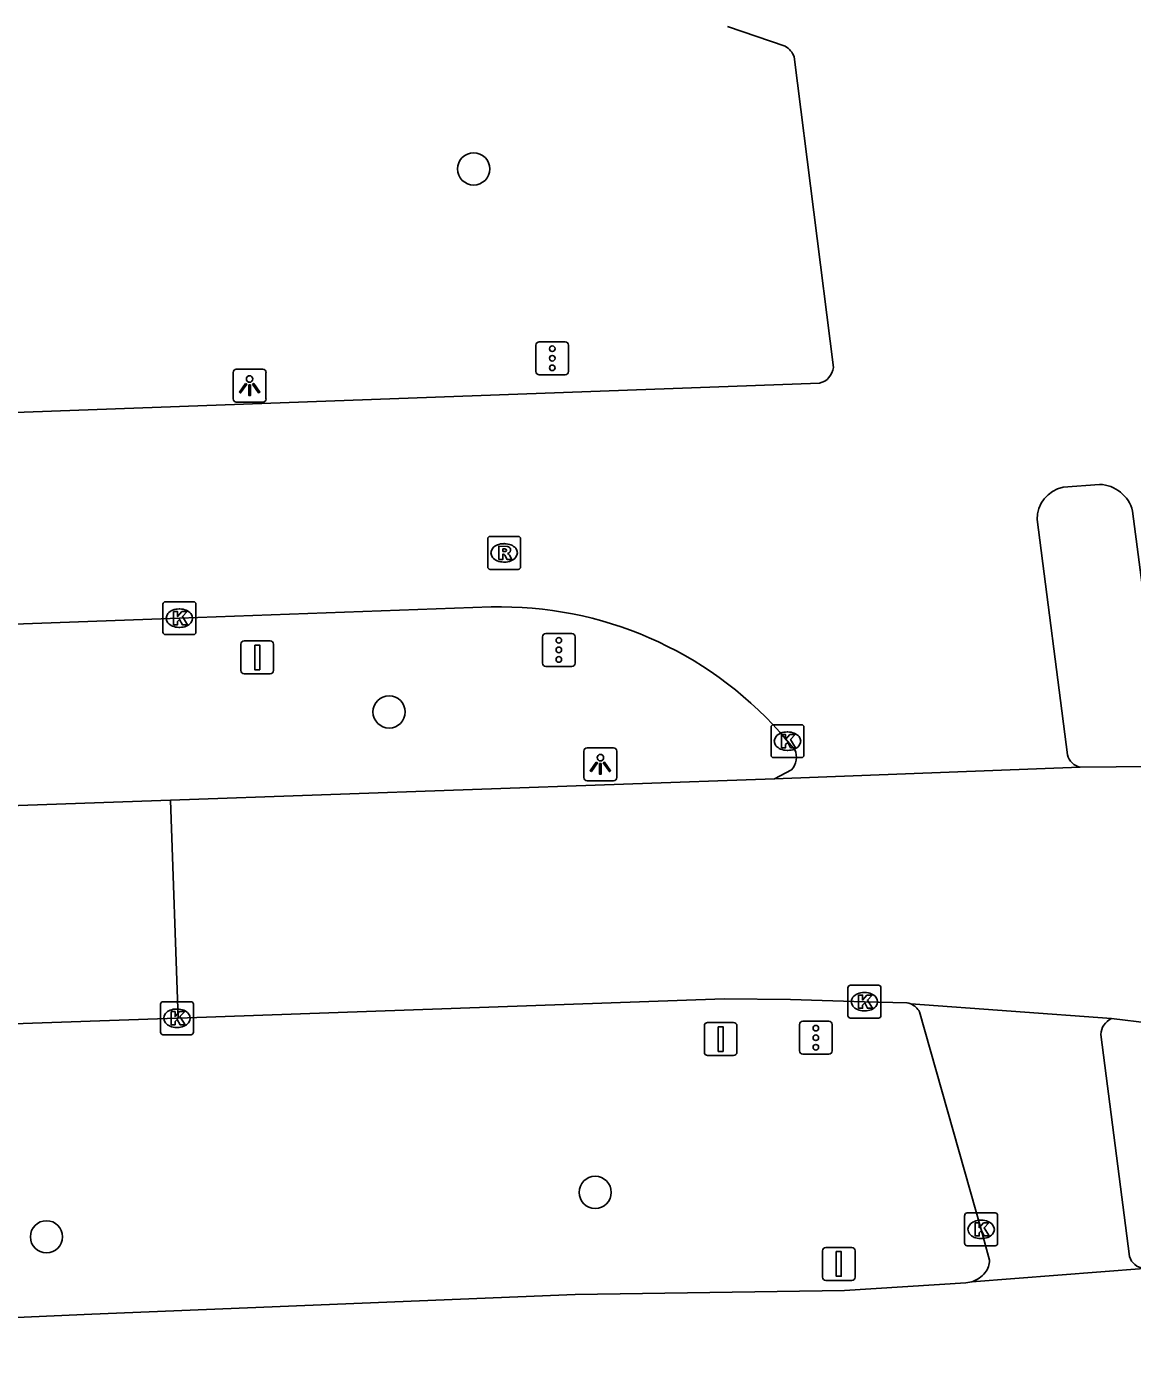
# Model space of a CAD drawing. Extents: x 160557 to 161245, y 385330 to 386505.
# Drawn here: x 161021.21 to 161054.82, y 386452.75 to 386492.88 of the extents above; entities that cross this region are included whole.
import ezdxf

# ---------------------------------------------------------------- set-up
doc = ezdxf.new("R2010")
doc.units = 0
for name, color, linetype in [('IMGEO_Boom', 7, 'Continuous'), ('IMGEO_Fietspad_gesloten', 7, 'Continuous'), ('IMGEO_Kolk', 7, 'Continuous'), ('IMGEO_Lichtpunt', 7, 'Continuous'), ('IMGEO_OVBaan_gesloten', 7, 'Continuous'), ('IMGEO_Rijbaan_regionaal_gesloten', 7, 'Continuous'), ('IMGEO_Rioolput', 7, 'Continuous'), ('IMGEO_Verkeersbordpaal', 7, 'Continuous'), ('IMGEO_Verkeersregelinstallatiepaal', 7, 'Continuous')]:
    doc.layers.add(name, color=color, linetype=linetype)

msp = doc.modelspace()

# ---------------------------------------------------------------- linework, layer by layer
at = {"layer": 'IMGEO_Boom'}
for centre in [(161034.796, 386488.554), (161032.226, 386472.059), (161038.49, 386457.466), (161021.815, 386456.116)]:
    msp.add_circle(centre, 0.489, dxfattribs=at)
at = {"layer": 'IMGEO_Fietspad_gesloten'}
msp.add_lwpolyline([(161049.93, 386454.753), (161049.751, 386454.718), (161046.066, 386454.487), (161037.876, 386454.363), (161023.192, 386453.766), (161010.141, 386453.189), (161001.902, 386452.907), (161001.724, 386452.901), (160998.445, 386452.751)], dxfattribs=at)
at = {"layer": 'IMGEO_Kolk'}
for p, q in [((161025.354, 386474.483), (161025.354, 386475.335)), ((161025.429, 386475.409), (161026.281, 386475.409)), ((161025.842, 386475.189), (161025.867, 386475.189)), ((161026.355, 386475.335), (161026.355, 386474.483)), ((161026.281, 386474.409), (161025.429, 386474.409)), ((161025.865, 386474.629), (161025.84, 386474.629)), ((161043.832, 386470.746), (161043.832, 386471.598)), ((161043.907, 386471.672), (161044.759, 386471.672)), ((161044.833, 386471.598), (161044.833, 386470.746)), ((161044.32, 386471.452), (161044.345, 386471.452)), ((161044.343, 386470.892), (161044.318, 386470.892)), ((161044.759, 386470.672), (161043.907, 386470.672)), ((161046.17, 386462.832), (161046.17, 386463.684)), ((161046.245, 386463.758), (161047.097, 386463.758)), ((161046.658, 386463.538), (161046.683, 386463.538)), ((161047.171, 386463.684), (161047.171, 386462.832)), ((161025.28, 386462.33), (161025.28, 386463.182)), ((161025.355, 386463.256), (161026.207, 386463.256)), ((161026.281, 386463.182), (161026.281, 386462.33)), ((161025.768, 386463.036), (161025.793, 386463.036)), ((161047.097, 386462.758), (161046.245, 386462.758)), ((161046.681, 386462.978), (161046.656, 386462.978)), ((161025.791, 386462.476), (161025.766, 386462.476)), ((161026.207, 386462.256), (161025.355, 386462.256)), ((161049.716, 386455.915), (161049.716, 386456.767)), ((161049.791, 386456.841), (161050.643, 386456.841)), ((161050.717, 386456.767), (161050.717, 386455.915)), ((161050.204, 386456.621), (161050.229, 386456.621)), ((161050.227, 386456.061), (161050.202, 386456.061)), ((161050.643, 386455.841), (161049.791, 386455.841))]:
    msp.add_line(p, q, dxfattribs=at)
for points in [[(161025.354, 386474.483), (161025.354, 386475.335)], [(161025.429, 386475.409), (161026.281, 386475.409)], [(161025.675, 386475.109), (161025.798, 386475.109), (161025.798, 386474.958), (161025.928, 386475.109), (161026.092, 386475.109), (161025.946, 386474.958), (161026.099, 386474.709), (161025.947, 386474.709), (161025.862, 386474.873), (161025.798, 386474.806), (161025.798, 386474.709), (161025.675, 386474.709), (161025.675, 386475.109)], [(161026.355, 386475.335), (161026.355, 386474.483)], [(161026.281, 386474.409), (161025.429, 386474.409)], [(161043.832, 386470.746), (161043.832, 386471.598)], [(161043.907, 386471.672), (161044.759, 386471.672)], [(161044.833, 386471.598), (161044.833, 386470.746)], [(161044.153, 386471.372), (161044.276, 386471.372), (161044.276, 386471.221), (161044.406, 386471.372), (161044.57, 386471.372), (161044.424, 386471.221), (161044.577, 386470.972), (161044.425, 386470.972), (161044.34, 386471.136), (161044.276, 386471.069), (161044.276, 386470.972), (161044.153, 386470.972), (161044.153, 386471.372)], [(161044.759, 386470.672), (161043.907, 386470.672)], [(161046.17, 386462.832), (161046.17, 386463.684)], [(161046.245, 386463.758), (161047.097, 386463.758)], [(161047.171, 386463.684), (161047.171, 386462.832)], [(161025.28, 386462.33), (161025.28, 386463.182)], [(161025.355, 386463.256), (161026.207, 386463.256)], [(161026.281, 386463.182), (161026.281, 386462.33)], [(161046.491, 386463.458), (161046.614, 386463.458), (161046.614, 386463.307), (161046.744, 386463.458), (161046.908, 386463.458), (161046.762, 386463.307), (161046.915, 386463.058), (161046.763, 386463.058), (161046.678, 386463.222), (161046.614, 386463.155), (161046.614, 386463.058), (161046.491, 386463.058), (161046.491, 386463.458)], [(161025.601, 386462.956), (161025.724, 386462.956), (161025.724, 386462.805), (161025.854, 386462.956), (161026.018, 386462.956), (161025.872, 386462.805), (161026.025, 386462.556), (161025.873, 386462.556), (161025.788, 386462.72), (161025.724, 386462.653), (161025.724, 386462.556), (161025.601, 386462.556), (161025.601, 386462.956)], [(161047.097, 386462.758), (161046.245, 386462.758)], [(161026.207, 386462.256), (161025.355, 386462.256)], [(161049.716, 386455.915), (161049.716, 386456.767)], [(161049.791, 386456.841), (161050.643, 386456.841)], [(161050.717, 386456.767), (161050.717, 386455.915)], [(161050.037, 386456.541), (161050.16, 386456.541), (161050.16, 386456.39), (161050.29, 386456.541), (161050.454, 386456.541), (161050.308, 386456.39), (161050.461, 386456.141), (161050.309, 386456.141), (161050.224, 386456.305), (161050.16, 386456.238), (161050.16, 386456.141), (161050.037, 386456.141), (161050.037, 386456.541)], [(161050.643, 386455.841), (161049.791, 386455.841)]]:
    msp.add_lwpolyline(points, dxfattribs=at)
for centre, start, end in [((161025.431, 386475.333), 91.552, 178.448), ((161025.431, 386475.333), 91.552, 178.448), ((161026.279, 386475.333), 1.552, 88.448), ((161026.279, 386475.333), 1.552, 88.448), ((161025.431, 386474.485), 181.552, 268.448), ((161025.431, 386474.485), 181.552, 268.448), ((161026.279, 386474.485), 271.552, 358.448), ((161026.279, 386474.485), 271.552, 358.448), ((161043.909, 386471.596), 91.552, 178.448), ((161043.909, 386471.596), 91.552, 178.448), ((161044.757, 386471.596), 1.552, 88.448), ((161044.757, 386471.596), 1.552, 88.448), ((161043.909, 386470.748), 181.552, 268.448), ((161043.909, 386470.748), 181.552, 268.448), ((161044.757, 386470.748), 271.552, 358.448), ((161044.757, 386470.748), 271.552, 358.448), ((161046.247, 386463.682), 91.552, 178.448), ((161046.247, 386463.682), 91.552, 178.448), ((161047.095, 386463.682), 1.552, 88.448), ((161047.095, 386463.682), 1.552, 88.448), ((161025.357, 386463.18), 91.552, 178.448), ((161025.357, 386463.18), 91.552, 178.448), ((161026.205, 386463.18), 1.552, 88.448), ((161026.205, 386463.18), 1.552, 88.448), ((161046.247, 386462.834), 181.552, 268.448), ((161046.247, 386462.834), 181.552, 268.448), ((161047.095, 386462.834), 271.552, 358.448), ((161047.095, 386462.834), 271.552, 358.448), ((161025.357, 386462.332), 181.552, 268.448), ((161025.357, 386462.332), 181.552, 268.448), ((161026.205, 386462.332), 271.552, 358.448), ((161026.205, 386462.332), 271.552, 358.448), ((161049.793, 386456.765), 91.552, 178.448), ((161049.793, 386456.765), 91.552, 178.448), ((161050.641, 386456.765), 1.552, 88.448), ((161050.641, 386456.765), 1.552, 88.448), ((161049.793, 386455.917), 181.552, 268.448), ((161049.793, 386455.917), 181.552, 268.448), ((161050.641, 386455.917), 271.552, 358.448), ((161050.641, 386455.917), 271.552, 358.448)]:
    msp.add_arc(centre, 0.0765, start, end, dxfattribs=at)
for centre, major_axis, ratio, start_param, end_param in [((161025.841, 386474.909), (-0.387, 0.002), 0.722429, 4.712389, 7.853982), ((161025.866, 386474.909), (-0.39, 0.002), 0.717154, 1.570796, 4.712389), ((161044.319, 386471.172), (-0.387, 0.002), 0.722429, 4.712389, 7.853982), ((161044.344, 386471.172), (-0.39, 0.002), 0.717154, 1.570796, 4.712389), ((161046.657, 386463.258), (-0.387, 0.002), 0.722429, 4.712389, 7.853982), ((161046.682, 386463.258), (-0.39, 0.002), 0.717154, 1.570796, 4.712389), ((161025.767, 386462.756), (-0.387, 0.002), 0.722429, 4.712389, 7.853982), ((161025.792, 386462.756), (-0.39, 0.002), 0.717154, 1.570796, 4.712389), ((161050.203, 386456.341), (-0.387, 0.002), 0.722429, 4.712389, 7.853982), ((161050.228, 386456.341), (-0.39, 0.002), 0.717154, 1.570796, 4.712389)]:
    msp.add_ellipse(centre, major_axis=major_axis, ratio=ratio, start_param=start_param, end_param=end_param, dxfattribs=at)
at = {"layer": 'IMGEO_Lichtpunt'}
for p, q in [((161027.489, 386482.376), (161027.489, 386481.569)), ((161027.489, 386482.376), (161027.489, 386481.569)), ((161028.391, 386482.471), (161027.583, 386482.471)), ((161028.391, 386482.471), (161027.583, 386482.471)), ((161028.485, 386481.569), (161028.485, 386482.376)), ((161028.485, 386481.569), (161028.485, 386482.376)), ((161027.583, 386481.475), (161028.391, 386481.475)), ((161027.583, 386481.475), (161028.391, 386481.475)), ((161038.147, 386470.873), (161038.147, 386470.066)), ((161038.147, 386470.873), (161038.147, 386470.066)), ((161039.049, 386470.968), (161038.241, 386470.968)), ((161039.049, 386470.968), (161038.241, 386470.968)), ((161039.143, 386470.066), (161039.143, 386470.873)), ((161039.143, 386470.066), (161039.143, 386470.873)), ((161038.241, 386469.972), (161039.049, 386469.972)), ((161038.241, 386469.972), (161039.049, 386469.972))]:
    msp.add_line(p, q, dxfattribs=at)
for points in [[(161027.863, 386482.04), (161027.902, 386482.012), (161027.714, 386481.75), (161027.676, 386481.777), (161027.863, 386482.04)], [(161027.965, 386481.992), (161028.012, 386481.992), (161028.012, 386481.67), (161027.965, 386481.67), (161027.965, 386481.992)], [(161028.075, 386482.012), (161028.113, 386482.039), (161028.3, 386481.777), (161028.261, 386481.749), (161028.075, 386482.012)], [(161038.521, 386470.537), (161038.56, 386470.509), (161038.372, 386470.247), (161038.334, 386470.274), (161038.521, 386470.537)], [(161038.623, 386470.489), (161038.67, 386470.489), (161038.67, 386470.167), (161038.623, 386470.167), (161038.623, 386470.489)], [(161038.733, 386470.509), (161038.771, 386470.536), (161038.958, 386470.274), (161038.919, 386470.246), (161038.733, 386470.509)]]:
    msp.add_lwpolyline(points, dxfattribs=at)
for centre in [(161027.988, 386482.174), (161038.646, 386470.671)]:
    msp.add_circle(centre, 0.0994, dxfattribs=at)
for centre, start, end in [((161027.583, 386482.376), 90, 180), ((161027.583, 386482.376), 90, 180), ((161028.391, 386482.376), 0, 90), ((161028.391, 386482.376), 0, 90), ((161027.583, 386481.569), 180, 270), ((161027.583, 386481.569), 180, 270), ((161028.391, 386481.569), 270, 0), ((161028.391, 386481.569), 270, 360), ((161038.241, 386470.873), 90, 180), ((161038.241, 386470.873), 90, 180), ((161039.049, 386470.873), 0, 90), ((161039.049, 386470.873), 0, 90), ((161038.241, 386470.066), 180, 270), ((161038.241, 386470.066), 180, 270), ((161039.049, 386470.066), 270, 0), ((161039.049, 386470.066), 270, 360)]:
    msp.add_arc(centre, 0.0946, start, end, dxfattribs=at)
at = {"layer": 'IMGEO_OVBaan_gesloten'}
for points in [[(161053.224, 386470.382), (161043.934, 386470.03)], [(161055.415, 386470.405), (161053.224, 386470.382)], [(161043.934, 386470.03), (161025.581, 386469.385)], [(161025.581, 386469.385), (160966.046, 386467.293)], [(161025.581, 386469.385), (161025.819, 386462.757)], [(161025.819, 386462.757), (161042.412, 386463.35), (161044.423, 386463.32), (161046.671, 386463.258), (161047.96, 386463.226), (161048.02, 386463.211), (161048.08, 386463.189)], [(161048.08, 386463.189), (161054.175, 386462.743)], [(160966.998, 386460.695), (160967.863, 386460.736), (160986.838, 386461.411), (161005.311, 386462.05), (161025.781, 386462.756), (161025.819, 386462.757)], [(161054.175, 386462.743), (161055.348, 386462.609), (161056.659, 386462.435)]]:
    msp.add_lwpolyline(points, dxfattribs=at)
at = {"layer": 'IMGEO_Rijbaan_regionaal_gesloten'}
for points in [[(161044.258, 386492.284), (161042.514, 386492.884)], [(161045.726, 386482.528), (161044.531, 386491.956)], [(160964.003, 386480.35), (160975.189, 386479.64), (160977.198, 386479.633), (160983.233, 386479.827), (161016.121, 386480.981), (161045.309, 386482.044)], [(161052.71, 386478.886), (161053.816, 386478.971)], [(161054.819, 386478.163), (161055.769, 386470.875)], [(161052.839, 386470.752), (161051.917, 386477.902)], [(160965.318, 386472.691), (160965.62, 386472.712), (160985.901, 386473.455), (161004.373, 386474.129), (161025.855, 386474.909), (161035.332, 386475.249)], [(161044.098, 386471.444), (161044.333, 386471.172), (161044.552, 386470.912)], [(161044.45, 386470.302), (161043.934, 386470.03)], [(161050.474, 386455.41), (161050.217, 386456.341), (161048.347, 386462.946)], [(161053.852, 386462.262), (161054.726, 386455.518)], [(161055.161, 386455.158), (161049.93, 386454.753)]]:
    msp.add_lwpolyline(points, dxfattribs=at)
for centre, radius, start, end in [((161044.001, 386491.792), 0.555, 17.1664, 62.376), ((161045.165, 386482.59), 0.564, 284.7868, 353.7188), ((161052.911, 386477.913), 0.994, 101.6556, 180.6142), ((161053.78, 386477.9), 1.072, 14.2055, 88.0858), ((161035.605, 386463.878), 11.374, 41.6957, 91.3765), ((161044.057, 386470.681), 0.546, 316.0434, 24.971), ((161053.33, 386470.878), 0.507, 194.3861, 257.8903), ((161047.862, 386462.681), 0.553, 28.6295, 66.7591), ((161054.419, 386462.23), 0.568, 115.453, 176.7829), ((161055.206, 386455.655), 0.499, 195.9341, 264.8445), ((161049.896, 386455.404), 0.578, 320.0222, 0.5739), ((161049.679, 386455.558), 0.844, 287.3126, 321.4782)]:
    msp.add_arc(centre, radius, start, end, dxfattribs=at)
at = {"layer": 'IMGEO_Rioolput'}
for p, q in [((161035.222, 386476.466), (161035.222, 386477.318)), ((161035.297, 386477.392), (161036.149, 386477.392)), ((161035.71, 386477.172), (161035.735, 386477.172)), ((161036.223, 386477.318), (161036.223, 386476.466)), ((161036.149, 386476.392), (161035.297, 386476.392)), ((161035.733, 386476.612), (161035.708, 386476.612))]:
    msp.add_line(p, q, dxfattribs=at)
for points in [[(161035.222, 386476.466), (161035.222, 386477.318)], [(161035.297, 386477.392), (161036.149, 386477.392)], [(161036.223, 386477.318), (161036.223, 386476.466)], [(161035.811, 386477.09), (161035.559, 386477.092), (161035.559, 386476.692)], [(161035.559, 386476.692), (161035.683, 386476.692), (161035.683, 386476.854), (161035.694, 386476.854)], [(161035.737, 386477.011), (161035.683, 386477.011), (161035.683, 386476.93)], [(161035.683, 386476.93), (161035.735, 386476.93)], [(161035.741, 386476.825), (161035.812, 386476.692), (161035.952, 386476.692), (161035.887, 386476.818)], [(161036.149, 386476.392), (161035.297, 386476.392)]]:
    msp.add_lwpolyline(points, dxfattribs=at)
for centre, radius, start, end in [((161035.299, 386477.316), 0.0765, 91.552, 178.448), ((161035.299, 386477.316), 0.0765, 91.552, 178.448), ((161036.147, 386477.316), 0.0765, 1.552, 88.448), ((161036.147, 386477.316), 0.0765, 1.552, 88.448), ((161035.693, 386476.801), 0.0533, 26.0293, 88.6989), ((161035.719, 386477.119), 0.19, 274.7715, 282.9687), ((161035.743, 386476.915), 0.0964, 77.0061, 93.1865), ((161035.757, 386476.972), 0.0378, 276.6634, 79.6772), ((161035.81, 386476.98), 0.109, 350.3612, 89.416), ((161035.808, 386476.98), 0.112, 277.5842, 350.9817), ((161035.792, 386476.765), 0.108, 29.5134, 73.7905), ((161035.299, 386476.468), 0.0765, 181.552, 268.448), ((161035.299, 386476.468), 0.0765, 181.552, 268.448), ((161036.147, 386476.468), 0.0765, 271.552, 358.448), ((161036.147, 386476.468), 0.0765, 271.552, 358.448)]:
    msp.add_arc(centre, radius, start, end, dxfattribs=at)
for centre, major_axis, ratio, start_param, end_param in [((161035.709, 386476.892), (-0.387, 0.002), 0.722429, 4.712389, 7.853982), ((161035.734, 386476.892), (-0.39, 0.002), 0.717154, 1.570796, 4.712389)]:
    msp.add_ellipse(centre, major_axis=major_axis, ratio=ratio, start_param=start_param, end_param=end_param, dxfattribs=at)
at = {"layer": 'IMGEO_Verkeersbordpaal'}
for p, q in [((161027.725, 386473.316), (161027.725, 386474.116)), ((161027.725, 386474.116), (161027.725, 386473.316)), ((161027.825, 386474.216), (161028.615, 386474.216)), ((161028.615, 386474.216), (161027.825, 386474.216)), ((161028.715, 386474.116), (161028.715, 386473.316)), ((161028.715, 386473.316), (161028.715, 386474.116)), ((161028.615, 386473.216), (161027.825, 386473.216)), ((161027.825, 386473.216), (161028.615, 386473.216)), ((161041.806, 386461.724), (161041.806, 386462.524)), ((161041.806, 386462.524), (161041.806, 386461.724)), ((161041.906, 386462.624), (161042.696, 386462.624)), ((161042.696, 386462.624), (161041.906, 386462.624)), ((161042.796, 386462.524), (161042.796, 386461.724)), ((161042.796, 386461.724), (161042.796, 386462.524)), ((161042.696, 386461.624), (161041.906, 386461.624)), ((161041.906, 386461.624), (161042.696, 386461.624)), ((161045.396, 386454.893), (161045.396, 386455.693)), ((161045.396, 386455.693), (161045.396, 386454.893)), ((161045.496, 386455.793), (161046.286, 386455.793)), ((161046.286, 386455.793), (161045.496, 386455.793)), ((161046.386, 386455.693), (161046.386, 386454.893)), ((161046.386, 386454.893), (161046.386, 386455.693)), ((161046.286, 386454.793), (161045.496, 386454.793)), ((161045.496, 386454.793), (161046.286, 386454.793))]:
    msp.add_line(p, q, dxfattribs=at)
for points in [[(161028.145, 386474.091), (161028.295, 386474.091), (161028.295, 386473.341), (161028.145, 386473.341), (161028.145, 386474.091)], [(161042.226, 386462.499), (161042.376, 386462.499), (161042.376, 386461.749), (161042.226, 386461.749), (161042.226, 386462.499)], [(161045.816, 386455.668), (161045.966, 386455.668), (161045.966, 386454.918), (161045.816, 386454.918), (161045.816, 386455.668)]]:
    msp.add_lwpolyline(points, dxfattribs=at)
for centre, start, end in [((161027.825, 386474.116), 90, 180), ((161027.825, 386474.116), 90, 180), ((161028.615, 386474.116), 0, 90), ((161028.615, 386474.116), 360, 90), ((161027.825, 386473.316), 180, 270), ((161027.825, 386473.316), 180, 270), ((161028.615, 386473.316), 270, 0), ((161028.615, 386473.316), 270, 0), ((161041.906, 386462.524), 90, 180), ((161041.906, 386462.524), 90, 180), ((161042.696, 386462.524), 0, 90), ((161042.696, 386462.524), 360, 90), ((161041.906, 386461.724), 180, 270), ((161041.906, 386461.724), 180, 270), ((161042.696, 386461.724), 270, 0), ((161042.696, 386461.724), 270, 0), ((161045.496, 386455.693), 90, 180), ((161045.496, 386455.693), 90, 180), ((161046.286, 386455.693), 0, 90), ((161046.286, 386455.693), 360, 90), ((161045.496, 386454.893), 180, 270), ((161045.496, 386454.893), 180, 270), ((161046.286, 386454.893), 270, 0), ((161046.286, 386454.893), 270, 0)]:
    msp.add_arc(centre, 0.1, start, end, dxfattribs=at)
at = {"layer": 'IMGEO_Verkeersregelinstallatiepaal'}
for p, q in [((161036.69, 386482.404), (161036.69, 386483.204)), ((161036.69, 386483.204), (161036.69, 386482.404)), ((161036.79, 386483.304), (161037.58, 386483.304)), ((161037.58, 386483.304), (161036.79, 386483.304)), ((161037.68, 386483.204), (161037.68, 386482.404)), ((161037.68, 386482.404), (161037.68, 386483.204)), ((161037.58, 386482.304), (161036.79, 386482.304)), ((161036.79, 386482.304), (161037.58, 386482.304)), ((161036.888, 386473.545), (161036.888, 386474.345)), ((161036.888, 386474.345), (161036.888, 386473.545)), ((161036.988, 386474.445), (161037.778, 386474.445)), ((161037.778, 386474.445), (161036.988, 386474.445)), ((161037.878, 386474.345), (161037.878, 386473.545)), ((161037.878, 386473.545), (161037.878, 386474.345)), ((161037.778, 386473.445), (161036.988, 386473.445)), ((161036.988, 386473.445), (161037.778, 386473.445)), ((161044.699, 386461.763), (161044.699, 386462.563)), ((161044.699, 386462.563), (161044.699, 386461.763)), ((161044.799, 386462.663), (161045.589, 386462.663)), ((161045.589, 386462.663), (161044.799, 386462.663)), ((161045.689, 386462.563), (161045.689, 386461.763)), ((161045.689, 386461.763), (161045.689, 386462.563)), ((161045.589, 386461.663), (161044.799, 386461.663)), ((161044.799, 386461.663), (161045.589, 386461.663))]:
    msp.add_line(p, q, dxfattribs=at)
for centre in [(161037.185, 386483.094), (161037.185, 386482.804), (161037.185, 386482.514), (161037.383, 386474.235), (161037.383, 386473.945), (161037.383, 386473.655), (161045.194, 386462.453), (161045.194, 386462.163), (161045.194, 386461.873)]:
    msp.add_circle(centre, 0.085, dxfattribs=at)
for centre, start, end in [((161036.79, 386483.204), 90, 180), ((161036.79, 386483.204), 90, 180), ((161037.58, 386483.204), 0, 90), ((161037.58, 386483.204), 360, 90), ((161036.79, 386482.404), 180, 270), ((161036.79, 386482.404), 180, 270), ((161037.58, 386482.404), 270, 0), ((161037.58, 386482.404), 270, 0), ((161036.988, 386474.345), 90, 180), ((161036.988, 386474.345), 90, 180), ((161037.778, 386474.345), 0, 90), ((161037.778, 386474.345), 360, 90), ((161036.988, 386473.545), 180, 270), ((161036.988, 386473.545), 180, 270), ((161037.778, 386473.545), 270, 0), ((161037.778, 386473.545), 270, 0), ((161044.799, 386462.563), 90, 180), ((161044.799, 386462.563), 90, 180), ((161045.589, 386462.563), 0, 90), ((161045.589, 386462.563), 360, 90), ((161044.799, 386461.763), 180, 270), ((161044.799, 386461.763), 180, 270), ((161045.589, 386461.763), 270, 0), ((161045.589, 386461.763), 270, 0)]:
    msp.add_arc(centre, 0.1, start, end, dxfattribs=at)

doc.saveas('drawing.dxf')
